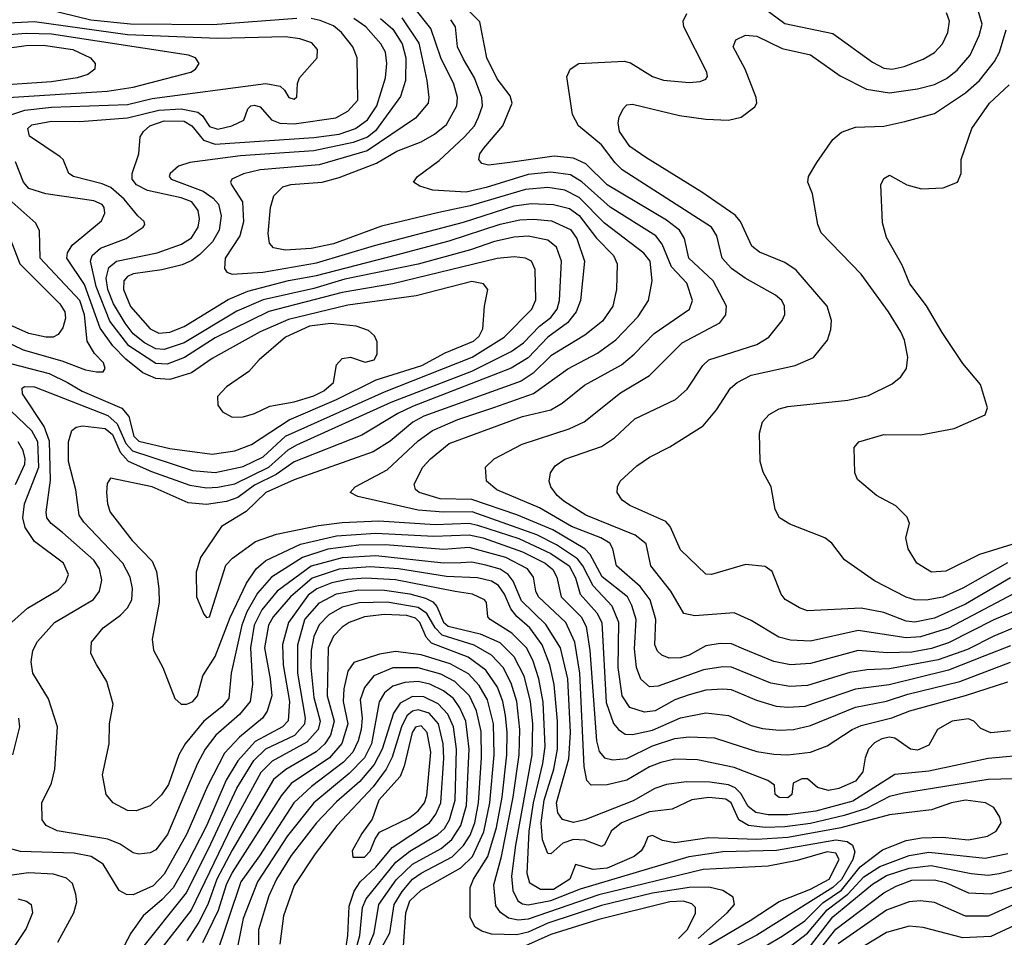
# Model space of a CAD drawing. Extents: x 997028 to 1115134, y 536408 to 618974.
# Tile 326 of 473: x 1034202 to 1037693, y 607239 to 610491. Entities that reach past the tile are written whole.
import ezdxf

# ---------------------------------------------------------------- set-up
doc = ezdxf.new("R2010")
doc.units = 0

msp = doc.modelspace()

# ---------------------------------------------------------------- linework, layer by layer
at = {"layer": '0CON10XD'}
for points in [[(1036815, 610550.3), (1036915, 610477.2), (1037085, 610441.6), (1037225, 610340.5), (1037265, 610319), (1037295, 610315.2), (1037337.5, 610325), (1037405, 610351.2), (1037445, 610374.6), (1037473.2, 610405), (1037492.4, 610445), (1037498.2, 610485), (1037487.6, 610515)], [(1034512.4, 610237.6), (1034605, 610251.2), (1034808.8, 610305), (1034826, 610315), (1034838, 610335), (1034826, 610355), (1034801.2, 610365), (1034315, 610439.8), (1034225, 610441.5), (1034045, 610427.9), (1033965, 610430.8), (1033845, 610479.5), (1033605, 610520.3)], [(1035185, 610495.4), (1034887.1, 610472.9), (1034595, 610474.5), (1034455, 610489.2), (1034295, 610527.7)], [(1037715, 608272), (1037623.8, 608236.2), (1037495, 608185.1), (1037283.8, 608133.8), (1037165, 608117.6), (1036985, 608057), (1036925, 608052.8), (1036885, 608057), (1036815, 608077.8), (1036725, 608115.6), (1036695, 608117.9), (1036635, 608114.1), (1036575, 608098.5), (1036525, 608080.9), (1036455, 608041.5), (1036416.6, 608036.6), (1036365, 608053.1), (1036338, 608095), (1036323.2, 608195), (1036326.7, 608355), (1036302.1, 608412.1), (1036234.6, 608484.6), (1036199, 608555), (1036179.8, 608579.8), (1036105, 608629.9), (1036035.4, 608665.4), (1035806.1, 608746.1), (1035704.9, 608744.9), (1035615, 608752.1), (1035400.9, 608800.9), (1035373.8, 608815), (1035391.2, 608835), (1035505, 608895.9), (1035615, 608998.7), (1035665.6, 609034.4), (1035755, 609073.4), (1035883.1, 609116.9), (1036023.9, 609166.1), (1036145, 609253), (1036250.6, 609309.4), (1036315, 609356.3), (1036395, 609438.5), (1036430.8, 609495), (1036444.6, 609565), (1036436.6, 609635), (1036415, 609663.4), (1036275, 609769.6), (1036185, 609860.9), (1036135, 609886), (1036075, 609895.7), (1035995, 609889), (1035799.1, 609830.9), (1035687.5, 609807.5), (1035485, 609758.7), (1035315, 609696.8), (1035235, 609680.2), (1035143.4, 609673.4), (1035101.9, 609681.9), (1035088.3, 609698.3), (1035083.5, 609733.5), (1035091.2, 609825), (1035103.4, 609866.6), (1035135, 609898.9), (1035163.6, 609906.4), (1035275, 609915.2), (1035335, 609931.2), (1035467.4, 609982.6), (1035539.6, 610025), (1035625, 610058.1), (1035673.2, 610085), (1035715, 610118.9), (1035752.4, 610185), (1035754.3, 610215), (1035741.6, 610261.6), (1035694.9, 610354.9), (1035660, 610460), (1035599.1, 610535)], [(1037747.6, 608402.4), (1037655, 608363.7), (1037495, 608282.1), (1037435, 608262.7), (1037365, 608249.1), (1037277.2, 608247.2), (1037175, 608255.6), (1037005, 608209), (1036935, 608204), (1036875, 608215.7), (1036769.4, 608259.4), (1036725, 608278.6), (1036685, 608280.5), (1036635, 608271.9), (1036575, 608239), (1036545, 608229.7), (1036505, 608228.4), (1036478.1, 608238.1), (1036462.9, 608252.9), (1036454.3, 608275), (1036457.5, 608365), (1036437.2, 608435), (1036402.1, 608482.1), (1036318.4, 608555), (1036305.3, 608615), (1036294.1, 608635), (1036261.8, 608655), (1036158.9, 608695), (1036045, 608760.5), (1035893.3, 608825), (1035857.5, 608855), (1035853.1, 608905), (1035884.4, 608935), (1035983.4, 608986.6), (1036149.6, 609040.4), (1036203.5, 609065), (1036331.6, 609168.4), (1036435, 609230), (1036550.4, 609345), (1036684, 609416), (1036705.3, 609444.7), (1036707.6, 609475), (1036660.5, 609565), (1036574.2, 609645), (1036558.4, 609715), (1036540.6, 609745), (1036495, 609780.2), (1036284.8, 609905), (1036209.5, 609979.5), (1036165, 609999.8), (1036096.7, 610006.7), (1035940, 609985), (1035864.7, 609974.7), (1035840.8, 609980.8), (1035829.4, 609995), (1035833.8, 610015), (1035847.3, 610035), (1035915.4, 610115), (1035948.2, 610195), (1035940.9, 610220.9), (1035895, 610280.5), (1035858.6, 610355), (1035833.3, 610483.3), (1035798.4, 610518.4)], [(1037725, 608456.1), (1037495, 608334.9), (1037395, 608303.6), (1037345, 608300.1), (1037175, 608326.2), (1037005, 608288.6), (1036935, 608291.6), (1036892.9, 608302.9), (1036795, 608362), (1036735, 608388.8), (1036595, 608377.8), (1036556.6, 608386.6), (1036510, 608465), (1036440, 608555), (1036423.5, 608633.5), (1036383.5, 608663.5), (1036209.6, 608735), (1036131.6, 608785), (1036107.3, 608805), (1036085.4, 608835), (1036079.1, 608855), (1036083.5, 608885), (1036100.4, 608909.6), (1036135, 608933.4), (1036265, 608978.4), (1036310.7, 609009.3), (1036383.4, 609076.6), (1036526.5, 609145), (1036568.6, 609181.4), (1036623.8, 609265), (1036645.2, 609284.8), (1036815, 609339.7), (1036857.9, 609365), (1036905.4, 609425), (1036914.6, 609445.4), (1036913.8, 609475), (1036903.5, 609495), (1036881.9, 609515), (1036774.4, 609574.4), (1036725, 609608.8), (1036692.4, 609645), (1036674, 609725), (1036654, 609755), (1036338.4, 609958.4), (1036312.8, 609982.8), (1036265, 610046.6), (1036182.9, 610115), (1036161.4, 610155), (1036142.3, 610287.7), (1036154.1, 610315.9), (1036184.2, 610335.8), (1036345, 610343.8), (1036367.3, 610337.3), (1036445, 610288.9), (1036485, 610276.8), (1036575, 610267.9), (1036615, 610271.5), (1036635, 610280), (1036640.8, 610289.2), (1036638.6, 610305), (1036556.7, 610465), (1036554.4, 610485), (1036567.5, 610512.5)], [(1037715, 608512.7), (1037555, 608419.7), (1037445, 608370.3), (1037375, 608355.8), (1037345, 608359), (1037265, 608389.8), (1037185, 608405.7), (1036995.4, 608395.4), (1036966, 608406), (1036916.2, 608436.2), (1036901.9, 608455), (1036870, 608535), (1036845, 608552.5), (1036775, 608560), (1036655, 608524.3), (1036635, 608525.7), (1036545, 608611.9), (1036508.5, 608695), (1036492.7, 608712.7), (1036365, 608769.5), (1036338.1, 608788.1), (1036320, 608815), (1036320.8, 608835), (1036331.4, 608855), (1036390.5, 608909.5), (1036435, 608940.4), (1036506.7, 608976.7), (1036625, 609051.1), (1036672.2, 609107.8), (1036722.1, 609185), (1036745, 609205.4), (1036795, 609231.2), (1036951.2, 609265), (1037016.1, 609293.9), (1037065.6, 609355), (1037077.6, 609392.4), (1037079.4, 609425), (1037065, 609476), (1036955, 609603.2), (1036915, 609630.3), (1036825, 609667.3), (1036797.5, 609687.5), (1036756.8, 609775), (1036738.2, 609798.2), (1036619.9, 609879.9), (1036422.1, 610002.1), (1036365, 610041.3), (1036328.9, 610095), (1036323.2, 610125), (1036327.5, 610145), (1036341.2, 610175), (1036355, 610188.5), (1036375, 610191.2), (1036541.3, 610151.3), (1036635, 610138.2), (1036715, 610134.6), (1036759.2, 610145), (1036808.6, 610181.4), (1036815.7, 610195), (1036812.5, 610215), (1036773.7, 610315), (1036730.9, 610395), (1036740.4, 610419.6), (1036774.7, 610435.3), (1036815, 610432.7), (1036905, 610388.6), (1037005, 610366.5), (1037111.2, 610291.2), (1037204.4, 610244.4), (1037285, 610231.3), (1037385.2, 610245.3), (1037445, 610260.7), (1037487.9, 610282.1), (1037525, 610312), (1037571.1, 610365), (1037603.1, 610435), (1037613.5, 610475), (1037596.4, 610535)], [(1034122, 610138), (1034220.5, 610169.5), (1034315, 610180.6), (1034585, 610190.4), (1034671.6, 610211.6), (1035075, 610264.8), (1035125.3, 610255.3), (1035141.3, 610241.3), (1035155.8, 610215), (1035175, 610208.6), (1035185, 610217.5), (1035187.1, 610265), (1035194.4, 610285), (1035257.3, 610355), (1035257.7, 610385), (1035238.1, 610408.1), (1035195, 610423), (1035145, 610429.7), (1034905, 610424.1), (1034585, 610437.5), (1034255, 610483.6), (1034045, 610472.5)], [(1037725, 607880.4), (1037635, 607871.9), (1037425, 607827.5), (1037304.7, 607815.3), (1037155, 607721.8), (1037025, 607686), (1036925, 607672.7), (1036855, 607672.5), (1036811.2, 607681.2), (1036785, 607701.9), (1036758.6, 607748.6), (1036738.6, 607768.6), (1036715, 607779.2), (1036648.3, 607788.3), (1036565, 607790), (1036495, 607779.8), (1036453.9, 607766.1), (1036377, 607723), (1036205, 607654.8), (1036165, 607646.2), (1036126.9, 607656.9), (1036110.2, 607680.2), (1036105.2, 607715), (1036149.2, 607870.8), (1036155.3, 607965), (1036144.9, 608155), (1036119.1, 608265), (1036067.6, 608347.6), (1035980.7, 608430.7), (1035951.2, 608501.2), (1035934.4, 608525), (1035905, 608543), (1035855, 608558.1), (1035805, 608568.3), (1035766.4, 608566.4), (1035705, 608564.4), (1035465, 608590.7), (1035345, 608583.9), (1035235, 608554), (1035115.2, 608465), (1035060.8, 608399.2), (1035034, 608345), (1035019.9, 608265), (1035027.8, 608135), (1035019.4, 608075), (1034981.1, 608028.9), (1034898, 607955), (1034859.2, 607905), (1034832.1, 607855), (1034726.6, 607603.4), (1034685, 607549.3), (1034665, 607538.2), (1034625, 607533.8), (1034605, 607538.5), (1034559, 607569), (1034515, 607586.3), (1034335, 607615.9), (1034295.7, 607635), (1034282.2, 607655), (1034280.9, 607715), (1034314.6, 607785), (1034326.9, 607835), (1034336.2, 607985), (1034304.2, 608084.2), (1034248.8, 608175), (1034243.2, 608215), (1034248.5, 608255), (1034265, 608287.5), (1034326.2, 608355), (1034464.1, 608435.9), (1034484.7, 608465), (1034493.2, 608505), (1034485.2, 608545), (1034465.7, 608575), (1034353.8, 608673.8), (1034314, 608705), (1034298.4, 608725), (1034295.9, 608745), (1034311, 608859), (1034307.5, 608997.5), (1034288.7, 609048.7), (1034212.7, 609165), (1034210.8, 609185), (1034219.4, 609190.6), (1034255, 609189.4), (1034515, 609088.2), (1034548.4, 609058.4), (1034578.4, 608988.4), (1034602.4, 608962.4), (1034815, 608892.6), (1034895, 608885.7), (1034995, 608907.8), (1035065, 608941.8), (1035145, 609014.3), (1035495, 609172.4), (1035806.8, 609295), (1035919.5, 609365), (1036017.2, 609465), (1036032.3, 609497.7), (1036029.1, 609605), (1036016.9, 609635), (1035995, 609645.8), (1035955, 609649.8), (1035895, 609644), (1035525, 609555.1), (1035345, 609523.3), (1035085, 609456.9), (1034895, 609362.8), (1034787, 609293), (1034725, 609270), (1034685, 609272.8), (1034589, 609335), (1034521.8, 609421.8), (1034473.5, 609545), (1034453.1, 609635), (1034459.8, 609655), (1034489, 609681), (1034579.5, 609715), (1034640, 609755), (1034646, 609765), (1034643.8, 609775), (1034620.8, 609795), (1034573.1, 609855), (1034525, 609896.3), (1034495, 609909.4), (1034393.3, 609935), (1034376.7, 609945), (1034356.2, 609995), (1034346.2, 610005), (1034237.3, 610077.3), (1034231.1, 610105), (1034245, 610117.6), (1034315, 610131.5), (1034415, 610129.7), (1034585, 610142.9), (1034695, 610170.5), (1034774.7, 610174.7), (1034833.5, 610163.5), (1034849.9, 610149.9), (1034875, 610112.6), (1034905, 610103), (1034954.3, 610115), (1034996.7, 610135), (1035011.2, 610175), (1035021.2, 610185), (1035035, 610187.8), (1035055, 610182), (1035095.2, 610135.3), (1035125, 610124), (1035175, 610121.8), (1035323.4, 610143.4), (1035365, 610166.4), (1035400.6, 610205), (1035398.6, 610355), (1035383.5, 610395), (1035342.9, 610445), (1035315, 610468.3), (1035267.7, 610487.7), (1035235, 610494.8)], [(1037715, 607970.8), (1037645, 607963.2), (1037609.3, 607979.3), (1037584.3, 608004.3), (1037565, 608012.9), (1037507.1, 608005), (1037455.7, 607975), (1037425, 607920), (1037385, 607901.5), (1037360, 607905), (1037304.5, 607944.5), (1037285, 607947.6), (1037258, 607942), (1037232.4, 607927.6), (1037211.2, 607905), (1037199.2, 607875), (1037191.4, 607825), (1037165, 607792.3), (1037105.8, 607765.8), (1037069.3, 607759.3), (1037030.2, 607770.3), (1036995, 607800), (1036975, 607800), (1036943.8, 607785), (1036938.8, 607745), (1036925, 607733.5), (1036895, 607734.5), (1036880, 607745), (1036878.3, 607778.3), (1036853.8, 607795), (1036735, 607840), (1036605, 607867.3), (1036525, 607869.8), (1036475, 607858.3), (1036435, 607843.2), (1036355, 607796), (1036285, 607779.2), (1036228.5, 607778.5), (1036212.5, 607795), (1036203.8, 607843.8), (1036187.8, 608175), (1036170.4, 608285), (1036138.5, 608355), (1036041.7, 608445), (1036031.7, 608465), (1036023.9, 608515), (1036002.9, 608545), (1035925, 608584.4), (1035795, 608620.2), (1035705, 608613.2), (1035499.1, 608629.1), (1035405, 608628.3), (1035295, 608613.9), (1035204.7, 608584.7), (1035094.5, 608515.5), (1035045, 608458), (1035007.9, 608392.1), (1034989.4, 608345), (1034951.7, 608175), (1034943.5, 608085), (1034918.4, 608055), (1034855.1, 608004.9), (1034788.8, 607925), (1034766.5, 607885), (1034729.5, 607780.5), (1034705, 607743.9), (1034665, 607704.5), (1034615, 607687.3), (1034585, 607688.5), (1034534, 607715), (1034509.2, 607745), (1034495.6, 607815), (1034519.4, 607925), (1034520.6, 607995), (1034533.1, 608065), (1034511.4, 608145), (1034475, 608206), (1034454.4, 608245), (1034456.5, 608285), (1034497.8, 608335), (1034559.9, 608380.1), (1034585, 608406.5), (1034600, 608435), (1034602.6, 608475), (1034594.3, 608515), (1034567.5, 608565), (1034430.1, 608710.1), (1034413.5, 608735), (1034401.8, 608825), (1034375.7, 608925), (1034375.8, 608995), (1034387.5, 609035), (1034403, 609047), (1034425, 609051.9), (1034505, 609041.7), (1034530.8, 609020.8), (1034558.3, 608958.3), (1034586.7, 608926.7), (1034669.3, 608889.3), (1034805, 608841.4), (1034865, 608831.4), (1034905, 608833.8), (1034965, 608846.4), (1035025, 608875.7), (1035085, 608905.1), (1035153.7, 608966.3), (1035185, 608984.3), (1035519.2, 609135), (1035805, 609245.4), (1035944.2, 609315), (1035988.7, 609345), (1036045.4, 609404.6), (1036085, 609435.6), (1036107.7, 609465), (1036116.1, 609495), (1036123.3, 609635), (1036104.6, 609684.6), (1036075, 609709.8), (1036005, 609723.8), (1035955, 609720.5), (1035885.6, 609705), (1035800, 609675), (1035615, 609623.8), (1035355, 609570.8), (1035245, 609537.5), (1035065, 609498.1), (1034972.2, 609457.8), (1034785, 609345.1), (1034715, 609321.3), (1034685, 609323.9), (1034644.8, 609345), (1034605, 609377.2), (1034575.7, 609415), (1034535, 609483.8), (1034514.3, 609535), (1034509, 609575), (1034518.1, 609611.9), (1034545, 609635.2), (1034690, 609665), (1034776.2, 609695), (1034811.9, 609718.1), (1034835.2, 609755), (1034839.2, 609785), (1034834.8, 609815), (1034812.1, 609845), (1034775, 609859.6), (1034654.9, 609884.9), (1034616.6, 609905), (1034601.4, 609925), (1034601.2, 609945), (1034624.7, 610015), (1034629.7, 610075), (1034640.6, 610095), (1034664.1, 610115), (1034715, 610131.7), (1034785, 610131.2), (1034812.8, 610115), (1034853.3, 610063.3), (1034895, 610049.6), (1035245, 610072.6), (1035335, 610084.9), (1035393.1, 610105), (1035435, 610135.7), (1035468.6, 610185), (1035499.3, 610285), (1035504.3, 610335), (1035499, 610375), (1035482.9, 610405), (1035429, 610465), (1035386.2, 610495)], [(1035480.9, 610495), (1035525, 610457.4), (1035558.4, 610405), (1035571.4, 610355), (1035570, 610275), (1035551.8, 610218.2), (1035463.7, 610096.3), (1035435, 610074.9), (1035384.8, 610055.2), (1035245, 610026.1), (1034985, 610007.8), (1034805.3, 609984.7), (1034765, 609971.5), (1034735.6, 609945), (1034732.5, 609935), (1034738.9, 609925), (1034852.4, 609882.4), (1034888.7, 609858.7), (1034907.3, 609837.3), (1034916, 609795), (1034909.4, 609745), (1034886.3, 609703.7), (1034841.2, 609658.8), (1034812.6, 609637.4), (1034778, 609622), (1034705.9, 609604.1), (1034605, 609590.6), (1034585, 609580.5), (1034571.5, 609565), (1034570.6, 609535), (1034595, 609474.2), (1034665, 609395.2), (1034695, 609379.6), (1034735, 609382.8), (1034785, 609403), (1034941.1, 609498.9), (1035011.2, 609528.8), (1035155, 609566.9), (1035255, 609584.2), (1035537.5, 609657.5), (1035725, 609706.4), (1035905, 609766.5), (1035975, 609781.8), (1036024, 609784), (1036087.8, 609777.8), (1036155, 609747.5), (1036177.5, 609715), (1036204.7, 609635), (1036190, 609495), (1036174.3, 609455), (1036143.8, 609416.2), (1036075, 609365.2), (1036005, 609292.4), (1035944.7, 609255.3), (1035595, 609119.5), (1035542.6, 609095), (1035415, 609017.8), (1035175, 608924.3), (1035111, 608879), (1035035, 608840.7), (1034975, 608797.8), (1034935, 608783.1), (1034865, 608772.9), (1034799, 608779), (1034672.2, 608835), (1034524.5, 608865.5), (1034512.7, 608847.3), (1034510, 608815), (1034513.4, 608775), (1034523.2, 608745), (1034601.1, 608645), (1034672, 608572), (1034687.5, 608535), (1034695.9, 608474.1), (1034696.8, 608425), (1034672.3, 608295), (1034676.2, 608256.2), (1034709.5, 608195), (1034751.9, 608085), (1034775, 608065.6), (1034795, 608064.6), (1034815.6, 608075), (1034832.5, 608095), (1034851.8, 608165), (1034895.7, 608234.3), (1034948, 608372), (1035006, 608494), (1035040.6, 608545), (1035075, 608574.4), (1035198.2, 608631.8), (1035325, 608661.7), (1035465, 608671.6), (1035669.8, 608659.8), (1035795, 608665.3), (1035845, 608654.3), (1035985, 608604.5), (1036065.1, 608565.1), (1036092.1, 608542.1), (1036106.7, 608515), (1036121.2, 608445), (1036192.5, 608375), (1036210.7, 608340.7), (1036223.8, 608255), (1036247, 607935), (1036256.9, 607896.9), (1036275, 607875.3), (1036305, 607868.3), (1036355, 607872), (1036445, 607917.2), (1036525, 607942.8), (1036575, 607949.8), (1036665, 607945.7), (1036760, 607915), (1036815, 607896.9), (1036875, 607888.4), (1036925, 607885.7), (1037005.2, 607894.8), (1037065, 607917.2), (1037152.9, 607975), (1037185, 607989), (1037293.4, 608016.6), (1037358.2, 608041.8), (1037555, 608095.2), (1037705, 608144)], [(1035557.1, 610497.1), (1035617, 610407), (1035645.7, 610275), (1035653.2, 610215), (1035650.3, 610195), (1035605, 610141.8), (1035434.5, 610025.5), (1035263.5, 609976.5), (1035055, 609958.7), (1034995.8, 609944.2), (1034954.5, 609925), (1034949.6, 609915), (1034953.1, 609905), (1034992.3, 609845), (1034995.2, 609774.8), (1034982.6, 609725), (1034931.2, 609645), (1034928.8, 609608.8), (1034936.2, 609596.2), (1034955, 609588.8), (1035064.1, 609595.9), (1035255, 609629.2), (1035459.5, 609690.5), (1035775, 609772.6), (1035955, 609830.9), (1036015, 609839.3), (1036095, 609836.3), (1036151, 609821), (1036185, 609796.6), (1036246.8, 609716.8), (1036306.8, 609655), (1036320, 609625), (1036317.6, 609535), (1036305.2, 609475), (1036267.7, 609422.3), (1036205, 609372.9), (1036085, 609298.9), (1036022, 609238), (1035980.2, 609209.8), (1035635, 609085.1), (1035596, 609064), (1035515, 608997), (1035455, 608959.8), (1035175, 608860.5), (1035074.8, 608815), (1035005, 608748.3), (1034917.1, 608695), (1034843.1, 608585), (1034827.6, 608532.4), (1034828.6, 608445), (1034855, 608383.8), (1034865, 608372.5), (1034875, 608374.3), (1034932.9, 608557.1), (1034957.2, 608582.8), (1035038.5, 608641.5), (1035112.8, 608667.2), (1035261.4, 608698.6), (1035345, 608709.4), (1035474.9, 608714.9), (1035675, 608701.5), (1035795, 608706.1), (1035825, 608699.8), (1035972.2, 608652.2), (1036085, 608598.7), (1036149.7, 608555), (1036172.3, 608512.3), (1036188.8, 608455), (1036248.3, 608388.3), (1036266.1, 608355), (1036281, 608071), (1036306.8, 607996.8), (1036324.8, 607974.8), (1036348.6, 607958.6), (1036375, 607957.1), (1036445, 607973.2), (1036545, 608016.2), (1036635, 608034.3), (1036715, 608024.7), (1036795, 607989.8), (1036835, 607979.1), (1036895, 607972.6), (1036945, 607975.2), (1037005, 607989), (1037165, 608054.2), (1037275, 608075.7), (1037350.2, 608100.2), (1037535, 608145.7), (1037715, 608214.2)], [(1037735, 608339), (1037655, 608306.3), (1037561.5, 608258.5), (1037457.8, 608222.2), (1037285, 608190.3), (1037205, 608186.5), (1037145, 608177.7), (1036995, 608131.5), (1036932.2, 608127.8), (1036865, 608139.3), (1036725, 608195.6), (1036695, 608197.6), (1036626.8, 608186.8), (1036465, 608128.9), (1036435, 608126.4), (1036404.2, 608154.2), (1036388.3, 608195), (1036381.6, 608261.6), (1036388.1, 608365), (1036372.7, 608415), (1036356.3, 608445), (1036266.5, 608516.5), (1036224.9, 608594.9), (1036205.3, 608615.3), (1036092.4, 608682.4), (1035965, 608736.4), (1035805, 608790), (1035693.2, 608793.2), (1035617.8, 608815), (1035605.8, 608825.8), (1035600.4, 608845), (1035631.6, 608905), (1035658, 608935), (1035725, 608988.2), (1035985, 609084), (1036085, 609108.2), (1036125, 609131.6), (1036204.6, 609195), (1036335, 609267.8), (1036380.3, 609305), (1036451.5, 609378.5), (1036577.1, 609465), (1036586.7, 609495), (1036566.6, 609556.6), (1036512.3, 609615), (1036480, 609695), (1036457.7, 609725), (1036295, 609825.9), (1036195, 609916.5), (1036155, 609940.6), (1036085, 609950.4), (1036005, 609942.3), (1035855.8, 609895.8), (1035785, 609880), (1035667, 609887), (1035620.2, 609900.2), (1035598.8, 609915), (1035612.9, 609935), (1035688.7, 609991.3), (1035778.8, 610075), (1035814.8, 610115), (1035829.1, 610145), (1035842.3, 610185), (1035840.4, 610215), (1035814.8, 610285), (1035775, 610350.9), (1035754.8, 610395), (1035747.7, 610465), (1035730.7, 610490.7)], [(1036858.8, 609091.2), (1036895, 609112.2), (1036925, 609120), (1037137.9, 609142.1), (1037211.1, 609158.9), (1037295, 609200), (1037326.2, 609225), (1037345.8, 609255), (1037350, 609295), (1037338.5, 609355), (1037325.5, 609385), (1037282.3, 609455), (1037185, 609588.5), (1037043.1, 609735), (1037031.1, 609765), (1037013.1, 609873.1), (1036996.2, 609915), (1036998.8, 609935), (1037027.5, 609985), (1037084.5, 610065.5), (1037115, 610092.5), (1037165, 610110), (1037265, 610113.2), (1037339.8, 610129.8), (1037445, 610158.2), (1037555, 610231.9), (1037604.2, 610275), (1037657.5, 610342.5), (1037675.7, 610375), (1037698.8, 610455)], [(1034065, 610376.2), (1034225, 610398.6), (1034285, 610400.1), (1034390.6, 610385), (1034453.5, 610355), (1034469.4, 610335), (1034468.6, 610315), (1034444.1, 610295.9), (1034406, 610285), (1034315, 610270.9), (1034019.1, 610250.9)], [(1034105, 610211), (1034512.4, 610237.6)], [(1037815, 608660.9), (1037604.8, 608595.2), (1037485, 608536.7), (1037435, 608532.5), (1037382, 608565), (1037352, 608615), (1037343.9, 608653.9), (1037356.2, 608705), (1037347.9, 608727.9), (1037308.3, 608768.3), (1037240, 608805), (1037171.7, 608861.7), (1037162.5, 608885), (1037160, 608975), (1037176.7, 608995), (1037265, 609020.9), (1037395, 609020), (1037515, 609042.5), (1037625, 609090), (1037632.5, 609115), (1037608.3, 609198.3), (1037545, 609272.5), (1037472.2, 609382.2), (1037417.1, 609477.1), (1037358.2, 609555), (1037330.6, 609620.6), (1037275, 609718.8), (1037260.5, 609770.5), (1037254.4, 609905), (1037265, 609928), (1037285, 609939.2), (1037346.7, 609905), (1037398.9, 609891.1), (1037475.5, 609894.5), (1037526.2, 609915), (1037540, 609945), (1037540, 609995), (1037577.5, 610105), (1037640.4, 610195), (1037710.1, 610259.9)], [(1035810.9, 609350.9), (1035831.4, 609368.6), (1035844.4, 609395), (1035849.8, 609475), (1035861.5, 609535), (1035845.8, 609555), (1035805, 609563.4), (1035607.8, 609512.2), (1035365, 609478.6), (1035155, 609428.1), (1035055.3, 609385), (1034885, 609290.4), (1034811.1, 609238.9), (1034735, 609215.8), (1034685, 609218.6), (1034639.4, 609239.4), (1034578.2, 609288.2), (1034532.4, 609335), (1034487.9, 609397.9), (1034432.2, 609552.2), (1034370, 609645), (1034371.6, 609665), (1034388.3, 609691.7), (1034492.4, 609777.6), (1034504.6, 609805), (1034502.1, 609825), (1034495, 609835.3), (1034465, 609849.2), (1034295, 609873.6), (1034235, 609893), (1034216.2, 609915), (1034187, 609987)], [(1034065, 609392.3), (1034215, 609320.9), (1034351.7, 609281.7), (1034435, 609249.7), (1034475, 609242.2), (1034497.7, 609242.3), (1034505.6, 609255), (1034499.5, 609275), (1034467.3, 609307.3), (1034441.6, 609351.6), (1034432.4, 609445), (1034415.2, 609495.2), (1034274.8, 609645), (1034272, 609742), (1034260.1, 609770.1), (1034174.7, 609845)], [(1034159.3, 609739.3), (1034202.6, 609625), (1034345, 609483.4), (1034362.3, 609455), (1034365, 609432.5), (1034355, 609398.1), (1034339.2, 609375), (1034321.2, 609365), (1034295, 609365.3), (1034235, 609378.1), (1033985, 609489.5)], [(1034955, 609081.9), (1034995, 609083.6), (1035035, 609094.5), (1035089.3, 609120.7), (1035175, 609136.4), (1035245, 609157.6), (1035280.8, 609175), (1035314.8, 609205), (1035325, 609268), (1035345, 609290.4), (1035375, 609294.6), (1035426.8, 609276.8), (1035458.9, 609285), (1035470, 609305), (1035468.9, 609348.9), (1035460.2, 609370.2), (1035439.2, 609389.2), (1035395, 609404.7), (1035305, 609414.5), (1035229.2, 609405), (1035144.4, 609365.6), (1035050.9, 609285), (1035015, 609244), (1034935, 609189.2), (1034904, 609155), (1034904.2, 609124.2), (1034920.9, 609100.9), (1034955, 609081.9)], [(1034175, 609271.6), (1034306.7, 609236.7), (1034371.8, 609205), (1034424, 609174), (1034563.9, 609113.9), (1034588.7, 609085), (1034607.5, 609015), (1034625, 608996.7), (1034735, 608971), (1034885, 608950.4), (1034965, 608963.3), (1035024.6, 608985), (1035157.2, 609072.8), (1035325.7, 609145), (1035465.7, 609214.3), (1035628, 609265), (1035710.4, 609309.6), (1035810.9, 609350.9)], [(1034174.4, 608355.6), (1034230.4, 608405), (1034339.9, 608470.1), (1034364.3, 608495.7), (1034375.3, 608525), (1034357.3, 608565), (1034255, 608640.9), (1034221.5, 608691.5), (1034213, 608725), (1034219.7, 608775), (1034269.8, 608905), (1034266.7, 608995), (1034245, 609034.2), (1034095.5, 609175)], [(1037703.9, 608566.1), (1037545, 608476.2), (1037475, 608444.5), (1037415, 608433.7), (1037375, 608435.2), (1037345, 608444.3), (1037231.9, 608501.9), (1037126.6, 608576.6), (1037080.6, 608635), (1037055.8, 608655), (1036932.7, 608702.7), (1036895.7, 608725), (1036880.8, 608755), (1036865.7, 608835), (1036837.5, 608887.5), (1036827.1, 608925), (1036824.3, 609025), (1036835.8, 609065), (1036858.8, 609091.2)], [(1034186.9, 608843.1), (1034220, 608915), (1034222.3, 608935), (1034215, 608964.2), (1034197.3, 608995)], [(1037725, 607800), (1037635, 607797.9), (1037335, 607749.4), (1037285, 607737.7), (1037204.6, 607695.4), (1037125, 607670.2), (1037005, 607642.1), (1036915, 607630.2), (1036845, 607627.7), (1036785.3, 607635.3), (1036751.8, 607655), (1036733.8, 607693.8), (1036723.9, 607715), (1036705, 607728), (1036645, 607733.8), (1036585, 607726), (1036515, 607692.5), (1036435, 607683), (1036335.3, 607645), (1036298.4, 607615), (1036275, 607566), (1036265, 607560.6), (1036205, 607583.2), (1036165, 607585.1), (1036128.1, 607571.9), (1036085, 607534.5), (1036075, 607536.4), (1036055, 607584.4), (1036050.9, 607645), (1036061.2, 607725), (1036096.2, 607835), (1036109.2, 607905), (1036108.5, 608005), (1036096.8, 608135), (1036081.1, 608205), (1036053.9, 608275), (1036010.2, 608335), (1035965, 608375.2), (1035942.9, 608402.9), (1035920.5, 608455), (1035900, 608485), (1035875, 608500.7), (1035825, 608512.2), (1035715, 608516.9), (1035544.9, 608544.9), (1035445, 608551.5), (1035335, 608542.9), (1035239, 608511), (1035162.3, 608445), (1035101.2, 608375), (1035084.6, 608345), (1035070, 608265), (1035090.6, 608155), (1035095.5, 608094.5), (1035080.1, 608039.9), (1035063.2, 608015), (1034981.8, 607948.2), (1034928.8, 607891.2), (1034868.3, 607775), (1034795, 607605.3), (1034715, 607463.1), (1034675, 607421.3), (1034605, 607389.4), (1034580.6, 607390.6), (1034554.8, 607404.8), (1034498, 607498), (1034455.7, 607525), (1034395, 607537.4), (1034205, 607543.1), (1034121.2, 607565)], [(1036824.4, 607195.6), (1036905, 607242.5), (1036985, 607297.8), (1037049, 607361), (1037115, 607406.4), (1037182, 607488), (1037260.6, 607549.4), (1037345, 607581.9), (1037399.1, 607590.9), (1037473.7, 607593.7), (1037565, 607583.8), (1037632.6, 607597.4), (1037663.5, 607615), (1037681.5, 607645), (1037676.4, 607665), (1037655, 607698.9), (1037625.7, 607715.7), (1037555, 607724.8), (1037505.8, 607715), (1037435, 607690.6), (1037285, 607672.5), (1037113.2, 607626.8), (1036925, 607592.3), (1036815, 607585.5), (1036645, 607591.9), (1036524.2, 607574.2), (1036481.4, 607581.4), (1036445, 607600), (1036429.2, 607595), (1036417.5, 607565), (1036405.5, 607545), (1036380.4, 607525), (1036285, 607483.6), (1036235, 607478.8), (1036172.8, 607497.2), (1036152.2, 607445), (1036095, 607408.8), (1036048.3, 607408.3), (1036010.8, 607430.8), (1036001.7, 607465), (1036008.8, 607615), (1036023.1, 607715), (1036056.7, 607855), (1036064.9, 607915), (1036057.9, 608072.1), (1036043.1, 608155), (1036021.3, 608221.3), (1035998.7, 608265), (1035946.8, 608316.8), (1035870, 608365), (1035861.8, 608375), (1035857.1, 608425), (1035850, 608435), (1035807.1, 608455), (1035745.6, 608464.4), (1035535, 608505.3), (1035428.5, 608511.5), (1035365, 608507.2), (1035308.2, 608495), (1035255.9, 608474.1), (1035225, 608451), (1035155.1, 608355), (1035134, 608276), (1035136.1, 608203.9), (1035159.3, 608075), (1035154.3, 608005.7), (1035133.6, 607985), (1035037.1, 607932.9), (1034975.8, 607864.2), (1034934, 607796), (1034865, 607634.2), (1034797.5, 607502.5), (1034745.8, 607414.2), (1034707.5, 607372.5), (1034640.5, 607315), (1034596.4, 607253.6), (1034535, 607137.1)], [(1034629.5, 607190.5), (1034793.3, 607396.7), (1034880.1, 607569.9), (1034972.3, 607767.7), (1035032.1, 607865), (1035075, 607906.7), (1035177.1, 607955), (1035213.1, 607995), (1035215.1, 608015), (1035188.1, 608175), (1035188.7, 608275), (1035213.3, 608365), (1035265, 608424.5), (1035325, 608456), (1035405, 608469.9), (1035495, 608469), (1035585, 608455.5), (1035641, 608441), (1035667.2, 608427.2), (1035681.1, 608411.1), (1035705, 608356), (1035721.7, 608341.7), (1035835, 608314.6), (1035903.8, 608283.8), (1035953.5, 608233.5), (1035989.2, 608165), (1036011.9, 608075), (1036019.6, 607995), (1036017.6, 607885), (1035959.5, 607565), (1035945.1, 607455), (1035950.5, 607405), (1035968.6, 607368.6), (1035985, 607357.2), (1036005, 607354), (1036085, 607369), (1036189.8, 607410.2), (1036575, 607525.4), (1036695, 607543.3), (1036885, 607548), (1037095, 607584.3), (1037135, 607578.7), (1037154.8, 607565), (1037162.2, 607542.2), (1037155.9, 607515), (1037115, 607444.2), (1037085.1, 607415), (1036815, 607246.6), (1036515, 607090.9)], [(1036502.6, 607127.4), (1036792.1, 607297.9), (1036894.1, 607365.9), (1037005, 607410), (1037071.6, 607445), (1037106.6, 607515), (1037095, 607537.4), (1037065, 607541.7), (1036958.8, 607511.2), (1036855, 607491.4), (1036625, 607479.3), (1036255, 607389.1), (1036005, 607302.6), (1035969.2, 607299.2), (1035935, 607307.1), (1035906.6, 607326.6), (1035890, 607350), (1035882.7, 607425), (1035910, 607525), (1035952.1, 607735), (1035973.3, 607885), (1035975.6, 607975), (1035964.6, 608075), (1035945, 608138.9), (1035915.8, 608195), (1035875, 608238.6), (1035813.6, 608273.6), (1035699.8, 608309.8), (1035675.1, 608335.1), (1035646.1, 608386.1), (1035615, 608407.9), (1035505, 608426.6), (1035405.6, 608424.4), (1035345, 608408.6), (1035298.3, 608381.7), (1035264, 608346), (1035245.5, 608304.5), (1035235.4, 608255), (1035234.1, 608195), (1035245, 608088.1), (1035268, 608005), (1035259.9, 607975), (1035219.8, 607930.3), (1035097.3, 607862.7), (1035057.3, 607822.7), (1034955, 607636.6), (1034810.4, 607335), (1034680.8, 607169.2)], [(1036607.8, 607235), (1036710, 607325), (1036736, 607355), (1036730.9, 607380.9), (1036694.8, 607404.8), (1036645, 607416.7), (1036575.9, 607415.9), (1036445, 607394.9), (1036265, 607351.8), (1036075, 607288.5), (1036005, 607256.9), (1035965, 607247.4), (1035875, 607250), (1035840.4, 607260.4), (1035817.3, 607275), (1035799.3, 607309.3), (1035799.3, 607415), (1035810.9, 607445), (1035861.9, 607525), (1035892.3, 607627.7), (1035912, 607735), (1035929.1, 607885), (1035930.6, 607965), (1035924.6, 608025), (1035914.9, 608075), (1035895.9, 608125), (1035855.1, 608185.1), (1035791.5, 608231.5), (1035661.7, 608281.7), (1035643, 608303), (1035621.2, 608355), (1035605, 608370.3), (1035575, 608379.1), (1035495, 608383.2), (1035425, 608375.1), (1035370.5, 608355), (1035345, 608338.4), (1035315, 608306.4), (1035295.8, 608265), (1035292.6, 608095), (1035316.6, 608005), (1035303.5, 607955), (1035283.5, 607925), (1035253.6, 607896.4), (1035146.3, 607833.7), (1035102.5, 607797.5), (1034955, 607547.8), (1034900.6, 607445), (1034869.4, 607355), (1034837.2, 607292.8), (1034795, 607226.5)], [(1035562.5, 607207.5), (1035570.6, 607325), (1035585, 607368.4), (1035625, 607406.2), (1035765.5, 607484.5), (1035806.9, 607525), (1035847.8, 607612.2), (1035868.7, 607715), (1035884.7, 607885.3), (1035882, 607995), (1035860.1, 608080.1), (1035831.5, 608131.5), (1035792.9, 608172.9), (1035727.8, 608207.8), (1035625, 608239.5), (1035535, 608251.2), (1035478.2, 608241.8), (1035386.9, 608213.1), (1035365, 608181.9), (1035351, 608119), (1035349.1, 608075), (1035365.4, 607995), (1035344.7, 607925.3), (1035300.9, 607875), (1035165, 607783.7), (1035129.6, 607740.4), (1034955, 607468.3), (1034934.7, 607425), (1034905.9, 607334.1), (1034850.7, 607219.3)], [(1035468.7, 607171.3), (1035514.9, 607255), (1035530.3, 607355), (1035558.6, 607401.4), (1035595, 607444.3), (1035625, 607466.2), (1035735.6, 607524.4), (1035775, 607563.7), (1035798.8, 607601.2), (1035815.3, 607645), (1035828.7, 607715), (1035839.6, 607875), (1035838.3, 607968.3), (1035821.7, 608041.7), (1035796.4, 608095), (1035745.2, 608145), (1035695, 608171.6), (1035615, 608194.2), (1035525, 608193.5), (1035457.8, 608165), (1035424, 608124), (1035409.5, 608080.5), (1035415.9, 608015), (1035412.6, 607975), (1035402.2, 607935), (1035383.2, 607895), (1035350.6, 607859.4), (1035236.2, 607773.8), (1035174.5, 607715.5), (1035052.8, 607527.2), (1034985.9, 607435), (1034895.6, 607165)], [(1035422.1, 607165), (1035458.5, 607255), (1035475.1, 607355), (1035537.1, 607442.9), (1035595, 607498.2), (1035696.3, 607553.7), (1035733.9, 607585), (1035766.1, 607635), (1035785.9, 607705.9), (1035795.6, 607905), (1035783.4, 608005), (1035762.5, 608052.5), (1035740, 608085), (1035705, 608112.6), (1035655.6, 608135.6), (1035615, 608145.4), (1035567.6, 608142.4), (1035525, 608128.7), (1035495.1, 608104.9), (1035476.3, 608073.7), (1035449.3, 607925), (1035424.3, 607875), (1035370.8, 607819.2), (1035244.8, 607715), (1035151.1, 607598.9), (1035044.8, 607435), (1034994, 607305), (1034973.8, 607205)], [(1035360.5, 607075), (1035408.3, 607245), (1035417.9, 607345), (1035430.1, 607375), (1035535.2, 607504.8), (1035585.4, 607544.6), (1035685, 607603), (1035708.3, 607625), (1035726.4, 607655), (1035745.8, 607725), (1035750.6, 607905), (1035740.2, 607985), (1035719.8, 608029.7), (1035685.8, 608065.8), (1035635, 608091.6), (1035595, 608092.4), (1035551.1, 608068.9), (1035526.9, 608033.1), (1035487.6, 607905), (1035459, 607851), (1035408.6, 607791.4), (1035325, 607718.5), (1035254, 607645), (1035165, 607528.9), (1035112.7, 607445), (1035085, 607385.4), (1035048.9, 607265), (1035048.8, 607075)], [(1035353.2, 607165), (1035364.9, 607245), (1035370.3, 607349.7), (1035388.1, 607401.9), (1035408.8, 607435), (1035465, 607487.2), (1035522.4, 607557.6), (1035654.8, 607645), (1035677, 607675), (1035695.1, 607715), (1035705.8, 607874.2), (1035703.5, 607925), (1035687.4, 607995), (1035653.6, 608033.7), (1035614.7, 608045.3), (1035595, 608040.1), (1035575, 608023.1), (1035555.5, 607985), (1035523, 607877), (1035501.2, 607835), (1035455, 607772), (1035327, 607635), (1035249.5, 607535), (1035175, 607422.5), (1035137, 607315), (1035124.8, 607215)], [(1034178.5, 607885), (1034203.3, 607985), (1034198.7, 608015)], [(1035382.9, 607522.9), (1035425, 607523.1), (1035445, 607544.5), (1035462, 607588), (1035478.3, 607611.7), (1035585, 607663.6), (1035615, 607687), (1035637.6, 607715), (1035645, 607741.2), (1035659.6, 607895), (1035646.7, 607965), (1035625, 607988.7), (1035605, 607983.6), (1035593.2, 607965), (1035565.1, 607844.9), (1035551.1, 607808.9), (1035475.7, 607725), (1035452.3, 607657.8), (1035415, 607606.9), (1035381.1, 607545), (1035382.9, 607522.9)], [(1036915, 607191.8), (1036995, 607253.6), (1037064.2, 607335.8), (1037138.1, 607391.9), (1037195, 607453.5), (1037250.8, 607489.2), (1037355, 607528.7), (1037425, 607540.6), (1037625, 607519.4), (1037705, 607535.6)], [(1037005, 607209.1), (1037085, 607311.7), (1037225, 607427.4), (1037275, 607457.7), (1037355, 607484), (1037433, 607493), (1037575, 607465.4), (1037635, 607459), (1037674.5, 607464.5), (1037735, 607479.9)], [(1034337.9, 607222.1), (1034394.7, 607325), (1034404.6, 607364.6), (1034401.5, 607391.5), (1034389.5, 607429.5), (1034367.9, 607447.9), (1034322.2, 607462.2), (1034233, 607467), (1033895, 607418.4)], [(1037025, 607178.3), (1037095, 607268.2), (1037265, 607397), (1037309.4, 607420.6), (1037365, 607441), (1037445, 607442), (1037483.5, 607433.5), (1037565, 607396.5), (1037645, 607392.7), (1037735, 607421.2)], [(1034195.6, 607375.6), (1034226.8, 607366.8), (1034242.9, 607355), (1034247.5, 607325), (1034225, 607270), (1034145, 607150)], [(1036538.1, 607235), (1036568.9, 607265), (1036597.3, 607322.7), (1036597.5, 607345), (1036585, 607357.6), (1036555, 607366.6), (1036507.1, 607365), (1036255, 607302.4), (1036085, 607248.5), (1035985, 607204.2)], [(1037805, 607390), (1037635, 607313.6), (1037555, 607313.9), (1037445, 607361.6), (1037395, 607367.7), (1037355, 607364.4), (1037275, 607334.8), (1037104.1, 607215.9)], [(1037817.7, 607322.3), (1037645, 607242), (1037545, 607237.2), (1037405, 607273.8), (1037355, 607278), (1037275, 607255.6), (1037190.6, 607205)]]:
    msp.add_lwpolyline(points, dxfattribs=at)

doc.saveas('drawing.dxf')
